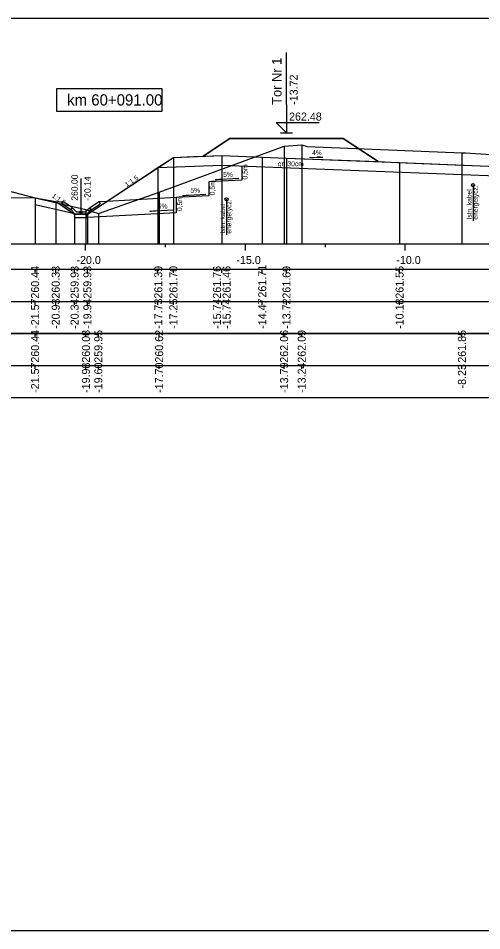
# Model space of a CAD drawing. Extents: x 6516023 to 6560129, y 5513077 to 5529206.
# Drawn here: x 6518038.61 to 6518053.1, y 5514484.66 to 5514513.16 of the extents above; entities that cross this region are included whole.
import ezdxf

# ---------------------------------------------------------------- set-up
doc = ezdxf.new("R2010")
doc.units = 0
for name, color, linetype in [('IR_default', 7, 'Continuous'), ('TOR_PRZEK_P-inne branze', 7, 'Continuous'), ('TOR_PRZEK_P-kable', 7, 'Continuous'), ('TOR_PRZEK_P-komponent', 7, 'Continuous'), ('TOR_PRZEK_P-odwodnienie', 7, 'Continuous'), ('TOR_PRZEK_P-opisy', 7, 'Continuous'), ('TOR_PRZEK_P-schodkowanie+wymiana', 7, 'Continuous'), ('TOR_PRZEK_P-tabelka istniejace', 7, 'Continuous'), ('TOR_PRZEK_P-tabelka projektowane', 7, 'Continuous'), ('TOR_PRZEK_P-teren istniejacy', 7, 'Continuous'), ('TOR_PRZEK_P-tory projektowane', 7, 'Continuous'), ('TOR_PRZEK_P-uklad odniesienia', 7, 'Continuous'), ('TOR_PRZEK_P-warstwa ochronna I', 7, 'Continuous'), ('TOR_PRZEK_P-warstwa ochronna II', 7, 'Continuous'), ('TOR_PS_T-skarpy projektowane', 7, 'Continuous'), ('TOR_RAMKI-ramka+tabelka 1', 7, 'Continuous')]:
    doc.layers.add(name, color=color, linetype=linetype)

msp = doc.modelspace()

# ---------------------------------------------------------------- linework, layer by layer
at = {"layer": 'IR_default'}
msp.add_lwpolyline([(6518040.774, 5514507.038), (6518041.549, 5514507.548), (6518042.593, 5514508.237), (6518042.817, 5514508.386), (6518042.928, 5514508.459), (6518043.462, 5514508.811), (6518044.094, 5514508.836), (6518044.388, 5514508.848), (6518044.881, 5514509.173), (6518045.23, 5514509.403), (6518046.273, 5514509.403), (6518047.755, 5514509.403), (6518047.966, 5514509.403), (6518048.765, 5514509.403), (6518049.706, 5514508.783), (6518049.865, 5514508.678), (6518050.472, 5514508.654), (6518053.563, 5514508.531)], dxfattribs=at)
at = {"layer": 'TOR_PRZEK_P-inne branze'}
msp.add_lwpolyline([(6518016.9, 5514507.443), (6518019.791, 5514508.911), (6518020.84, 5514508.987), (6518025.583, 5514509.045), (6518031.013, 5514509.105), (6518033.23, 5514509.084), (6518039.139, 5514507.544)], dxfattribs=at)
at = {"layer": 'TOR_PRZEK_P-kable'}
for p, q in [((6518052.83, 5514507.943), (6518052.83, 5514506.833)), ((6518045.124, 5514507.502), (6518045.124, 5514506.393))]:
    msp.add_line(p, q, dxfattribs=at)
for centre in [(6518052.83, 5514507.943), (6518045.124, 5514507.502)]:
    msp.add_circle(centre, 0.05, dxfattribs=at)
at = {"layer": 'TOR_PRZEK_P-komponent'}
msp.add_lwpolyline([(6518048.765, 5514509.403), (6518047.755, 5514509.403), (6518045.23, 5514509.403), (6518044.388, 5514508.848), (6518044.977, 5514508.871), (6518046.24, 5514508.821), (6518046.998, 5514508.791), (6518049.865, 5514508.678)], close=True, dxfattribs=at)
at = {"layer": 'TOR_PRZEK_P-odwodnienie'}
for p, q in [((6518040.574, 5514507.108), (6518040.574, 5514508.152)), ((6518040.265, 5514507.167), (6518040.004, 5514507.341)), ((6518040.31, 5514507.233), (6518040.029, 5514507.42)), ((6518040.277, 5514507.183), (6518040.265, 5514507.167)), ((6518040.267, 5514507.203), (6518040.314, 5514507.227)), ((6518040.31, 5514507.233), (6518040.302, 5514507.221)), ((6518040.434, 5514507.108), (6518040.314, 5514507.227)), ((6518040.714, 5514507.108), (6518040.834, 5514507.227)), ((6518040.834, 5514507.227), (6518040.882, 5514507.203)), ((6518040.839, 5514507.233), (6518041.119, 5514507.42)), ((6518040.839, 5514507.233), (6518040.847, 5514507.221)), ((6518040.872, 5514507.183), (6518040.883, 5514507.167)), ((6518040.883, 5514507.167), (6518041.145, 5514507.341)), ((6518040.384, 5514507.038), (6518040.764, 5514507.038)), ((6518040.434, 5514507.108), (6518040.714, 5514507.108))]:
    msp.add_line(p, q, dxfattribs=at)
for points in [[(6518039.783, 5514507.432), (6518040.029, 5514507.42)], [(6518039.979, 5514507.394), (6518040.029, 5514507.42)], [(6518039.979, 5514507.394), (6518040.004, 5514507.341)], [(6518040.302, 5514507.221), (6518040.266, 5514507.202)], [(6518040.266, 5514507.202), (6518040.277, 5514507.183)], [(6518040.314, 5514507.108), (6518040.267, 5514507.203)], [(6518040.834, 5514507.108), (6518040.882, 5514507.203)], [(6518040.847, 5514507.221), (6518040.883, 5514507.202)], [(6518040.883, 5514507.202), (6518040.872, 5514507.183)], [(6518041.366, 5514507.432), (6518041.119, 5514507.42)], [(6518041.17, 5514507.394), (6518041.119, 5514507.42)], [(6518041.17, 5514507.394), (6518041.145, 5514507.341)], [(6518040.384, 5514507.038), (6518040.314, 5514507.108)], [(6518040.774, 5514507.038), (6518040.374, 5514507.038), (6518040.374, 5514506.938), (6518040.774, 5514506.938), (6518040.774, 5514507.038)], [(6518040.764, 5514507.038), (6518040.834, 5514507.108)]]:
    msp.add_lwpolyline(points, dxfattribs=at)
msp.add_circle((6518040.574, 5514507.108), 0.035, dxfattribs=at)
at = {"layer": 'TOR_PRZEK_P-opisy'}
msp.add_lwpolyline([(6518047.721, 5514508.821), (6518048.139, 5514508.802), (6518047.971, 5514508.831)], dxfattribs=at)
at = {"layer": 'TOR_PRZEK_P-schodkowanie+wymiana'}
for p, q in [((6518045.597, 5514508.547), (6518045.597, 5514508.104)), ((6518045.597, 5514508.104), (6518044.574, 5514508.052)), ((6518044.574, 5514508.052), (6518044.574, 5514507.609)), ((6518043.551, 5514507.558), (6518041.393, 5514507.433)), ((6518044.574, 5514507.609), (6518043.551, 5514507.558)), ((6518043.551, 5514507.558), (6518043.551, 5514507.076)), ((6518043.551, 5514507.076), (6518040.774, 5514506.938))]:
    msp.add_line(p, q, dxfattribs=at)
msp.add_lwpolyline([(6518039.139, 5514507.339), (6518040.326, 5514507.07)], dxfattribs=at)
at = {"layer": 'TOR_PRZEK_P-tabelka istniejace'}
for p, q in [((6518039.139, 5514503.206), (6518039.139, 5514503.306)), ((6518040.728, 5514503.206), (6518040.728, 5514503.306)), ((6518041.116, 5514503.206), (6518041.116, 5514503.306)), ((6518043.017, 5514503.206), (6518043.017, 5514503.306)), ((6518046.923, 5514503.206), (6518046.923, 5514503.306)), ((6518047.474, 5514503.206), (6518047.474, 5514503.306)), ((6518052.482, 5514503.206), (6518052.482, 5514503.306)), ((6517999.663, 5514502.306), (6518103.463, 5514502.306)), ((6518039.139, 5514502.206), (6518039.139, 5514502.306)), ((6518040.728, 5514502.206), (6518040.728, 5514502.306)), ((6518041.116, 5514502.206), (6518041.116, 5514502.306)), ((6518043.017, 5514502.206), (6518043.017, 5514502.306)), ((6518046.923, 5514502.206), (6518046.923, 5514502.306)), ((6518047.474, 5514502.206), (6518047.474, 5514502.306)), ((6518052.482, 5514502.206), (6518052.482, 5514502.306))]:
    msp.add_line(p, q, dxfattribs=at)
for points in [[(6518047.474, 5514509.199), (6518047.474, 5514506.306), (6518047.474, 5514506.176), (6518047.474, 5514506.106)], [(6518046.923, 5514509.166), (6518046.923, 5514506.306), (6518046.923, 5514506.176), (6518046.923, 5514506.106)], [(6518052.482, 5514508.956), (6518052.482, 5514506.306), (6518052.482, 5514506.176), (6518052.482, 5514506.106)], [(6518039.139, 5514507.544), (6518039.139, 5514506.306), (6518039.139, 5514506.176), (6518039.139, 5514506.106)], [(6518043.017, 5514507.726), (6518043.017, 5514506.306), (6518043.017, 5514506.176), (6518043.017, 5514506.106)], [(6518040.728, 5514507.184), (6518040.728, 5514506.306), (6518040.728, 5514506.176), (6518040.728, 5514506.106)], [(6518041.116, 5514507.06), (6518041.116, 5514506.306), (6518041.116, 5514506.176), (6518041.116, 5514506.106)]]:
    msp.add_lwpolyline(points, dxfattribs=at)
msp.add_lwpolyline([(6517999.663, 5514503.306), (6517999.663, 5514501.306), (6518103.463, 5514501.306), (6518103.463, 5514503.306)], close=True, dxfattribs=at)
at = {"layer": 'TOR_PRZEK_P-tabelka projektowane'}
for p, q in [((6518039.139, 5514505.206), (6518039.139, 5514505.306)), ((6518039.783, 5514505.206), (6518039.783, 5514505.306)), ((6518040.374, 5514505.206), (6518040.374, 5514505.306)), ((6518040.774, 5514505.206), (6518040.774, 5514505.306)), ((6518042.978, 5514505.206), (6518042.978, 5514505.306)), ((6518043.462, 5514505.206), (6518043.462, 5514505.306)), ((6518044.977, 5514505.206), (6518044.977, 5514505.306)), ((6518044.977, 5514505.206), (6518044.977, 5514505.306)), ((6518046.24, 5514505.206), (6518046.24, 5514505.306)), ((6518046.998, 5514505.206), (6518046.998, 5514505.306)), ((6518050.533, 5514505.206), (6518050.533, 5514505.306)), ((6517999.663, 5514504.306), (6518103.463, 5514504.306)), ((6518039.139, 5514504.206), (6518039.139, 5514504.306)), ((6518039.783, 5514504.206), (6518039.783, 5514504.306)), ((6518040.374, 5514504.206), (6518040.374, 5514504.306)), ((6518040.774, 5514504.206), (6518040.774, 5514504.306)), ((6518042.978, 5514504.206), (6518042.978, 5514504.306)), ((6518043.462, 5514504.206), (6518043.462, 5514504.306)), ((6518044.977, 5514504.206), (6518044.977, 5514504.306)), ((6518044.977, 5514504.206), (6518044.977, 5514504.306)), ((6518046.24, 5514504.206), (6518046.24, 5514504.306)), ((6518046.998, 5514504.206), (6518046.998, 5514504.306)), ((6518050.533, 5514504.206), (6518050.533, 5514504.306))]:
    msp.add_line(p, q, dxfattribs=at)
for points in [[(6518043.462, 5514508.811), (6518043.462, 5514506.306), (6518043.462, 5514506.176), (6518043.462, 5514506.106)], [(6518044.977, 5514508.871), (6518044.977, 5514506.306), (6518044.977, 5514506.176), (6518044.977, 5514506.106)], [(6518046.24, 5514508.821), (6518046.24, 5514506.306), (6518046.24, 5514506.176), (6518046.24, 5514506.106)], [(6518046.998, 5514508.791), (6518046.998, 5514506.306), (6518046.998, 5514506.176), (6518046.998, 5514506.106)], [(6518050.533, 5514508.651), (6518050.533, 5514506.306), (6518050.533, 5514506.176), (6518050.533, 5514506.106)], [(6518042.978, 5514508.492), (6518042.978, 5514506.306), (6518042.978, 5514506.176), (6518042.978, 5514506.106)], [(6518044.977, 5514508.571), (6518044.977, 5514506.306), (6518044.977, 5514506.176), (6518044.977, 5514506.106)], [(6518039.139, 5514507.544), (6518039.139, 5514506.306), (6518039.139, 5514506.176), (6518039.139, 5514506.106)], [(6518039.783, 5514507.432), (6518039.783, 5514506.306), (6518039.783, 5514506.176), (6518039.783, 5514506.106)], [(6518040.374, 5514507.038), (6518040.374, 5514506.306), (6518040.374, 5514506.176), (6518040.374, 5514506.106)], [(6518040.774, 5514507.038), (6518040.774, 5514506.306), (6518040.774, 5514506.176), (6518040.774, 5514506.106)]]:
    msp.add_lwpolyline(points, dxfattribs=at)
msp.add_lwpolyline([(6517999.663, 5514505.306), (6517999.663, 5514503.306), (6518103.463, 5514503.306), (6518103.463, 5514505.306)], close=True, dxfattribs=at)
at = {"layer": 'TOR_PRZEK_P-teren istniejacy'}
msp.add_lwpolyline([(6518037.925, 5514507.557), (6518039.139, 5514507.544), (6518040.728, 5514507.184), (6518041.116, 5514507.06), (6518043.017, 5514507.726), (6518046.923, 5514509.166), (6518047.474, 5514509.199), (6518047.646, 5514509.153), (6518052.482, 5514508.956), (6518052.597, 5514508.951), (6518055.122, 5514508.787)], dxfattribs=at)
at = {"layer": 'TOR_PRZEK_P-tory projektowane'}
for p, q in [((6518046.998, 5514510.459), (6518046.998, 5514512.091)), ((6518046.998, 5514510.459), (6518046.998, 5514509.581)), ((6518046.998, 5514509.581), (6518046.678, 5514509.9)), ((6518046.678, 5514509.9), (6518048.023, 5514509.9)), ((6518046.806, 5514509.581), (6518047.189, 5514509.581))]:
    msp.add_line(p, q, dxfattribs=at)
at = {"layer": 'TOR_PRZEK_P-uklad odniesienia'}
for p, q in [((6518003.463, 5514506.106), (6518103.463, 5514506.106)), ((6518040.713, 5514505.906), (6518040.713, 5514506.106)), ((6518043.213, 5514506.006), (6518043.213, 5514506.106)), ((6518045.713, 5514505.906), (6518045.713, 5514506.106)), ((6518048.213, 5514506.006), (6518048.213, 5514506.106)), ((6518050.713, 5514505.906), (6518050.713, 5514506.106))]:
    msp.add_line(p, q, dxfattribs=at)
msp.add_lwpolyline([(6518043.113, 5514510.956), (6518039.813, 5514510.956), (6518039.813, 5514510.256), (6518043.113, 5514510.256)], close=True, dxfattribs=at)
at = {"layer": 'TOR_PRZEK_P-warstwa ochronna I'}
msp.add_lwpolyline([(6518042.978, 5514508.492), (6518044.977, 5514508.571), (6518053.563, 5514508.231)], dxfattribs=at)
at = {"layer": 'TOR_PRZEK_P-warstwa ochronna II'}
msp.add_lwpolyline([(6518039.139, 5514507.544), (6518039.783, 5514507.432), (6518040.374, 5514507.038), (6518040.774, 5514507.038), (6518043.462, 5514508.811), (6518044.977, 5514508.871), (6518046.24, 5514508.821), (6518046.998, 5514508.791), (6518050.533, 5514508.651), (6518053.563, 5514508.531)], dxfattribs=at)
at = {"layer": 'TOR_PS_T-skarpy projektowane'}
for points in [[(6518045.504, 5514508.148), (6518044.769, 5514508.108), (6518044.941, 5514508.139)], [(6518044.481, 5514507.654), (6518043.746, 5514507.614), (6518043.919, 5514507.645)], [(6518043.458, 5514507.16), (6518042.723, 5514507.12), (6518042.896, 5514507.151)]]:
    msp.add_lwpolyline(points, dxfattribs=at)
at = {"layer": 'TOR_RAMKI-ramka+tabelka 1'}
msp.add_lwpolyline([(6517997.013, 5514513.156), (6518244.513, 5514513.156), (6518244.513, 5514484.656), (6517997.013, 5514484.656)], close=True, dxfattribs=at)

# ---------------------------------------------------------------- texts
at = {"layer": 'TOR_PRZEK_P-kable'}
for s, p in [('Istn. kabel', (6518052.785, 5514506.869)), ('energetycz.', (6518052.979, 5514506.869)), ('Istn. kabel', (6518045.079, 5514506.429)), ('energetycz.', (6518045.273, 5514506.429))]:
    msp.add_text(s, height=0.14999, rotation=90.0511, dxfattribs=at).set_placement(p)
at = {"layer": 'TOR_PRZEK_P-odwodnienie'}
for s, p in [('260.00', (6518040.474, 5514507.458)), ('-20.14', (6518040.874, 5514507.458))]:
    msp.add_text(s, height=0.2, rotation=90, dxfattribs=at).set_placement(p)
at = {"layer": 'TOR_PRZEK_P-opisy'}
for s, rotation, p in [('4%', 359.8485, (6518047.8, 5514508.887)), ('1:1,5', 34.0701, (6518042.007, 5514507.88)), ('1:1,5', 325.9299, (6518039.649, 5514507.576))]:
    msp.add_text(s, height=0.15, rotation=rotation, dxfattribs=at).set_placement(p)
at = {"layer": 'TOR_PRZEK_P-schodkowanie+wymiana'}
for p in [(6518045.779, 5514508.119), (6518044.756, 5514507.625), (6518043.734, 5514507.131)]:
    msp.add_text('0,5m', height=0.1545, rotation=90, dxfattribs=at).set_placement(p)
at = {"layer": 'TOR_PRZEK_P-tabelka istniejace'}
for s, p in [('260.44', (6518039.264, 5514502.399)), ('260.08', (6518040.853, 5514502.398)), ('259.95', (6518041.241, 5514502.397)), ('260.62', (6518043.142, 5514502.4)), ('262.06', (6518047.048, 5514502.398)), ('262.09', (6518047.599, 5514502.398)), ('261.85', (6518052.607, 5514502.397)), ('-21.57', (6518039.264, 5514501.455)), ('-19.98', (6518040.853, 5514501.454)), ('-19.60', (6518041.241, 5514501.455)), ('-17.70', (6518043.142, 5514501.455)), ('-13.79', (6518047.048, 5514501.455)), ('-13.24', (6518047.599, 5514501.455)), ('-8.23', (6518052.607, 5514501.594))]:
    msp.add_text(s, height=0.25, rotation=90, dxfattribs=at).set_placement(p)
at = {"layer": 'TOR_PRZEK_P-tabelka projektowane'}
for s, p in [('260.44', (6518039.264, 5514504.399)), ('260.33', (6518039.908, 5514504.398)), ('259.93', (6518040.499, 5514504.398)), ('259.93', (6518040.899, 5514504.398)), ('261.39', (6518043.116, 5514504.398)), ('261.70', (6518043.587, 5514504.398)), ('261.76', (6518044.949, 5514504.398)), ('261.46', (6518045.249, 5514504.398)), ('261.71', (6518046.365, 5514504.433)), ('261.69', (6518047.123, 5514504.398)), ('261.55', (6518050.658, 5514504.397)), ('-21.57', (6518039.264, 5514503.455)), ('-20.93', (6518039.908, 5514503.454)), ('-20.34', (6518040.499, 5514503.455)), ('-19.94', (6518040.899, 5514503.455)), ('-17.73', (6518043.116, 5514503.454)), ('-17.25', (6518043.587, 5514503.453)), ('-15.74', (6518044.949, 5514503.455)), ('-15.74', (6518045.249, 5514503.455)), ('-14.47', (6518046.365, 5514503.455)), ('-13.72', (6518047.123, 5514503.456)), ('-10.18', (6518050.658, 5514503.454))]:
    msp.add_text(s, height=0.25, rotation=90, dxfattribs=at).set_placement(p)
at = {"layer": 'TOR_PRZEK_P-tory projektowane'}
for s, height, p in [('Tor Nr 1', 0.3, (6518046.843, 5514510.453)), ('-13.72', 0.25, (6518047.348, 5514510.451))]:
    msp.add_text(s, height=height, rotation=90, dxfattribs=at).set_placement(p)
msp.add_text('262.48', height=0.25, dxfattribs=at).set_placement((6518047.078, 5514509.961))
at = {"layer": 'TOR_PRZEK_P-uklad odniesienia'}
for s, height, p in [('km 60+091.00', 0.35, (6518040.141, 5514510.431)), ('-20.0', 0.25, (6518040.432, 5514505.481)), ('-15.0', 0.25, (6518045.432, 5514505.481)), ('-10.0', 0.25, (6518050.432, 5514505.481))]:
    msp.add_text(s, height=height, dxfattribs=at).set_placement(p)
at = {"layer": 'TOR_PRZEK_P-warstwa ochronna I'}
msp.add_text('gr. 30cm', height=0.15, dxfattribs=at).set_placement((6518046.73, 5514508.537))
at = {"layer": 'TOR_PS_T-skarpy projektowane'}
for p in [(6518045.016, 5514508.2), (6518043.993, 5514507.705), (6518042.97, 5514507.211)]:
    msp.add_text('5%', height=0.1545, dxfattribs=at).set_placement(p)

doc.saveas('drawing.dxf')
